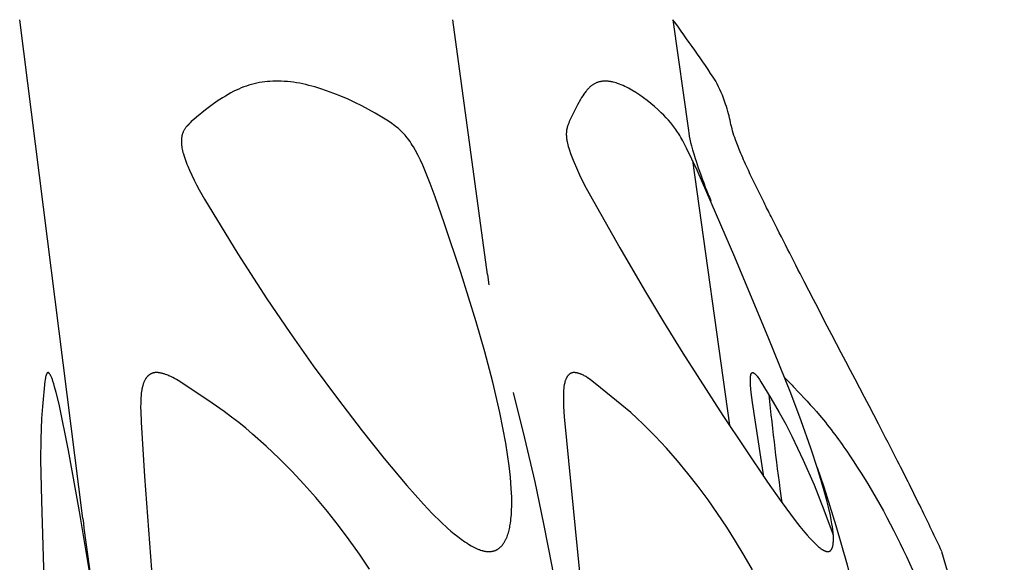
# Model space of a CAD drawing. Header units: millimetres. Extents: x 1250 to 1725, y 0 to 1655.
# Tile 260 of 270: x 1664 to 1690, y 1514 to 1528. Entities that reach past the tile are written whole.
import ezdxf

# ---------------------------------------------------------------- set-up
doc = ezdxf.new("R2010")
doc.units = ezdxf.units.MM
doc.header["$MEASUREMENT"] = 0
doc.layers.add('Crea2D$visibili$tangenti', color=7, linetype='Continuous', true_color=0x000000)

msp = doc.modelspace()

# ---------------------------------------------------------------- linework, layer by layer
at = {"layer": 'Crea2D$visibili$tangenti'}
for p, q in [((1665.384, 1514.735), (1663.698, 1528.073)), ((1676.201, 1521.259), (1675.282, 1528.073)), ((1681.164, 1528.073), (1681.576, 1525.105)), ((1681.687, 1524.305), (1682.671, 1517.226)), ((1676.201, 1521.259), (1676.243, 1520.978))]:
    msp.add_line(p, q, dxfattribs=at)
for points in [[(1676.246, 1513.846), (1676.259, 1513.846), (1676.273, 1513.848), (1676.286, 1513.849), (1676.3, 1513.851), (1676.314, 1513.853), (1676.327, 1513.855), (1676.341, 1513.858), (1676.354, 1513.861), (1676.368, 1513.864), (1676.381, 1513.868), (1676.394, 1513.872), (1676.407, 1513.876), (1676.42, 1513.881), (1676.432, 1513.887), (1676.439, 1513.889), (1676.445, 1513.892), (1676.451, 1513.895), (1676.457, 1513.899), (1676.463, 1513.902), (1676.469, 1513.905), (1676.475, 1513.909), (1676.481, 1513.913), (1676.486, 1513.916), (1676.492, 1513.92), (1676.503, 1513.928), (1676.514, 1513.936), (1676.525, 1513.945), (1676.536, 1513.954), (1676.546, 1513.964), (1676.556, 1513.973), (1676.566, 1513.983), (1676.575, 1513.993), (1676.584, 1514.004), (1676.593, 1514.014), (1676.602, 1514.025), (1676.611, 1514.036), (1676.619, 1514.047), (1676.63, 1514.063), (1676.641, 1514.078), (1676.651, 1514.094), (1676.661, 1514.11), (1676.671, 1514.126), (1676.68, 1514.142), (1676.689, 1514.159), (1676.697, 1514.176), (1676.705, 1514.192), (1676.713, 1514.209), (1676.72, 1514.227), (1676.727, 1514.244), (1676.741, 1514.279), (1676.753, 1514.314), (1676.764, 1514.35), (1676.774, 1514.387), (1676.783, 1514.423), (1676.792, 1514.46), (1676.799, 1514.497), (1676.806, 1514.535), (1676.818, 1514.61), (1676.826, 1514.667), (1676.833, 1514.725), (1676.843, 1514.84), (1676.85, 1514.955), (1676.854, 1515.07), (1676.854, 1515.185), (1676.852, 1515.301), (1676.842, 1515.531), (1676.831, 1515.683), (1676.817, 1515.836), (1676.783, 1516.139), (1676.74, 1516.442), (1676.691, 1516.744), (1676.616, 1517.156), (1676.533, 1517.566), (1676.346, 1518.38), (1676.134, 1519.189), (1675.903, 1519.993), (1675.493, 1521.309), (1675.058, 1522.617), (1674.808, 1523.336), (1674.675, 1523.692), (1674.533, 1524.045), (1674.474, 1524.181), (1674.412, 1524.313), (1674.347, 1524.444), (1674.278, 1524.573), (1674.223, 1524.67), (1674.194, 1524.718), (1674.164, 1524.765), (1674.134, 1524.812), (1674.102, 1524.858), (1674.069, 1524.902), (1674.052, 1524.924), (1674.034, 1524.946), (1674, 1524.986), (1673.965, 1525.024), (1673.928, 1525.062), (1673.891, 1525.098), (1673.852, 1525.133), (1673.813, 1525.168), (1673.773, 1525.201), (1673.731, 1525.233), (1673.689, 1525.265), (1673.647, 1525.296), (1673.56, 1525.356), (1673.471, 1525.413), (1673.382, 1525.469), (1673.205, 1525.574), (1673.026, 1525.674), (1672.845, 1525.77), (1672.662, 1525.861), (1672.476, 1525.947), (1672.288, 1526.027), (1672.098, 1526.103), (1671.905, 1526.173), (1671.747, 1526.226), (1671.588, 1526.274), (1671.427, 1526.317), (1671.346, 1526.337), (1671.265, 1526.355), (1671.184, 1526.371), (1671.102, 1526.385), (1671.02, 1526.398), (1670.937, 1526.408), (1670.855, 1526.417), (1670.772, 1526.423), (1670.689, 1526.427), (1670.605, 1526.429), (1670.569, 1526.428), (1670.533, 1526.429), (1670.462, 1526.427), (1670.39, 1526.424), (1670.319, 1526.418), (1670.249, 1526.411), (1670.178, 1526.402), (1670.108, 1526.39), (1670.038, 1526.377), (1669.968, 1526.361), (1669.898, 1526.343), (1669.828, 1526.322), (1669.758, 1526.299), (1669.689, 1526.274), (1669.621, 1526.248), (1669.554, 1526.219), (1669.488, 1526.189), (1669.422, 1526.157), (1669.346, 1526.117), (1669.271, 1526.076), (1669.197, 1526.032), (1669.124, 1525.987), (1669.052, 1525.94), (1668.981, 1525.892), (1668.841, 1525.792), (1668.668, 1525.661), (1668.426, 1525.468), (1668.356, 1525.408), (1668.321, 1525.378), (1668.287, 1525.346), (1668.254, 1525.314), (1668.221, 1525.281), (1668.198, 1525.256), (1668.175, 1525.23), (1668.164, 1525.217), (1668.153, 1525.204), (1668.143, 1525.191), (1668.133, 1525.177), (1668.123, 1525.163), (1668.113, 1525.149), (1668.104, 1525.135), (1668.095, 1525.12), (1668.087, 1525.106), (1668.079, 1525.091), (1668.072, 1525.075), (1668.068, 1525.068), (1668.065, 1525.06), (1668.059, 1525.046), (1668.054, 1525.031), (1668.049, 1525.017), (1668.045, 1525.002), (1668.041, 1524.987), (1668.037, 1524.972), (1668.034, 1524.957), (1668.031, 1524.942), (1668.029, 1524.927), (1668.026, 1524.911), (1668.025, 1524.896), (1668.023, 1524.88), (1668.022, 1524.865), (1668.022, 1524.849), (1668.021, 1524.834), (1668.021, 1524.818), (1668.021, 1524.797), (1668.022, 1524.775), (1668.023, 1524.754), (1668.025, 1524.733), (1668.028, 1524.712), (1668.03, 1524.691), (1668.033, 1524.67), (1668.037, 1524.649), (1668.045, 1524.607), (1668.054, 1524.566), (1668.064, 1524.524), (1668.076, 1524.483), (1668.092, 1524.427), (1668.109, 1524.371), (1668.128, 1524.316), (1668.148, 1524.261), (1668.168, 1524.207), (1668.19, 1524.153), (1668.236, 1524.045), (1668.296, 1523.913), (1668.359, 1523.782), (1668.425, 1523.653), (1668.494, 1523.526), (1668.638, 1523.274), (1669.534, 1521.809), (1670.305, 1520.607), (1670.916, 1519.704), (1671.545, 1518.815), (1672.193, 1517.938), (1672.857, 1517.074), (1673.443, 1516.339), (1674.048, 1515.618), (1674.27, 1515.365), (1674.496, 1515.115), (1674.729, 1514.871), (1674.968, 1514.634), (1675.14, 1514.474), (1675.228, 1514.397), (1675.318, 1514.321), (1675.409, 1514.248), (1675.503, 1514.178), (1675.599, 1514.111), (1675.648, 1514.078), (1675.697, 1514.047), (1675.767, 1514.005), (1675.803, 1513.985), (1675.839, 1513.966), (1675.875, 1513.948), (1675.912, 1513.931), (1675.95, 1513.915), (1675.969, 1513.907), (1675.988, 1513.9), (1676.019, 1513.889), (1676.051, 1513.879), (1676.067, 1513.875), (1676.083, 1513.87), (1676.099, 1513.866), (1676.115, 1513.863), (1676.131, 1513.859), (1676.147, 1513.856), (1676.164, 1513.854), (1676.18, 1513.851), (1676.196, 1513.849), (1676.213, 1513.848), (1676.229, 1513.846)], [(1685.303, 1513.846), (1685.305, 1513.846), (1685.306, 1513.846), (1685.308, 1513.846), (1685.31, 1513.846), (1685.311, 1513.846), (1685.313, 1513.846), (1685.315, 1513.846), (1685.316, 1513.846), (1685.318, 1513.846), (1685.319, 1513.847), (1685.321, 1513.847), (1685.323, 1513.847), (1685.324, 1513.848), (1685.326, 1513.848), (1685.327, 1513.848), (1685.329, 1513.849), (1685.332, 1513.85), (1685.335, 1513.851), (1685.338, 1513.852), (1685.341, 1513.853), (1685.344, 1513.855), (1685.347, 1513.856), (1685.35, 1513.857), (1685.353, 1513.859), (1685.356, 1513.861), (1685.358, 1513.863), (1685.361, 1513.864), (1685.364, 1513.866), (1685.366, 1513.868), (1685.369, 1513.87), (1685.371, 1513.872), (1685.374, 1513.875), (1685.376, 1513.877), (1685.379, 1513.879), (1685.381, 1513.881), (1685.383, 1513.884), (1685.385, 1513.886), (1685.388, 1513.889), (1685.39, 1513.891), (1685.392, 1513.894), (1685.395, 1513.897), (1685.398, 1513.901), (1685.4, 1513.905), (1685.403, 1513.909), (1685.405, 1513.913), (1685.408, 1513.917), (1685.41, 1513.921), (1685.412, 1513.925), (1685.414, 1513.929), (1685.416, 1513.933), (1685.418, 1513.937), (1685.42, 1513.941), (1685.422, 1513.946), (1685.423, 1513.95), (1685.426, 1513.959), (1685.429, 1513.968), (1685.432, 1513.977), (1685.434, 1513.986), (1685.436, 1513.995), (1685.438, 1514.004), (1685.44, 1514.014), (1685.443, 1514.032), (1685.445, 1514.047), (1685.447, 1514.062), (1685.45, 1514.092), (1685.452, 1514.122), (1685.453, 1514.153), (1685.454, 1514.183), (1685.453, 1514.213), (1685.452, 1514.243), (1685.451, 1514.273), (1685.448, 1514.312), (1685.445, 1514.351), (1685.436, 1514.43), (1685.425, 1514.509), (1685.413, 1514.587), (1685.393, 1514.699), (1685.372, 1514.81), (1685.323, 1515.032), (1685.268, 1515.253), (1685.209, 1515.472), (1685.038, 1516.044), (1684.851, 1516.611), (1684.588, 1517.349), (1684.312, 1518.082), (1683.73, 1519.538), (1682.814, 1521.724), (1681.806, 1524.045), (1681.669, 1524.344), (1681.525, 1524.64), (1681.427, 1524.832), (1681.375, 1524.926), (1681.347, 1524.973), (1681.319, 1525.018), (1681.294, 1525.057), (1681.269, 1525.095), (1681.242, 1525.133), (1681.216, 1525.17), (1681.16, 1525.243), (1681.102, 1525.314), (1681.042, 1525.384), (1680.98, 1525.452), (1680.916, 1525.518), (1680.851, 1525.583), (1680.76, 1525.669), (1680.668, 1525.753), (1680.573, 1525.833), (1680.475, 1525.911), (1680.376, 1525.986), (1680.274, 1526.058), (1680.17, 1526.126), (1680.063, 1526.191), (1680.017, 1526.217), (1679.971, 1526.242), (1679.924, 1526.267), (1679.877, 1526.29), (1679.829, 1526.312), (1679.781, 1526.333), (1679.732, 1526.352), (1679.707, 1526.361), (1679.682, 1526.37), (1679.644, 1526.382), (1679.606, 1526.393), (1679.567, 1526.403), (1679.548, 1526.407), (1679.529, 1526.411), (1679.509, 1526.415), (1679.49, 1526.418), (1679.47, 1526.421), (1679.451, 1526.423), (1679.431, 1526.425), (1679.411, 1526.427), (1679.392, 1526.428), (1679.372, 1526.429), (1679.354, 1526.428), (1679.335, 1526.429), (1679.318, 1526.428), (1679.3, 1526.427), (1679.283, 1526.426), (1679.265, 1526.424), (1679.248, 1526.422), (1679.23, 1526.419), (1679.213, 1526.415), (1679.196, 1526.411), (1679.179, 1526.407), (1679.162, 1526.402), (1679.146, 1526.396), (1679.129, 1526.39), (1679.113, 1526.383), (1679.097, 1526.376), (1679.081, 1526.369), (1679.065, 1526.361), (1679.05, 1526.352), (1679.034, 1526.343), (1679.019, 1526.333), (1679.005, 1526.323), (1678.99, 1526.312), (1678.976, 1526.301), (1678.962, 1526.29), (1678.949, 1526.278), (1678.936, 1526.266), (1678.923, 1526.254), (1678.91, 1526.241), (1678.897, 1526.228), (1678.885, 1526.215), (1678.873, 1526.202), (1678.85, 1526.174), (1678.832, 1526.152), (1678.815, 1526.13), (1678.798, 1526.107), (1678.782, 1526.084), (1678.751, 1526.037), (1678.721, 1525.989), (1678.693, 1525.941), (1678.612, 1525.792), (1678.458, 1525.489), (1678.409, 1525.387), (1678.392, 1525.347), (1678.375, 1525.308), (1678.367, 1525.288), (1678.359, 1525.268), (1678.352, 1525.247), (1678.346, 1525.227), (1678.338, 1525.201), (1678.332, 1525.175), (1678.329, 1525.163), (1678.326, 1525.149), (1678.324, 1525.136), (1678.321, 1525.123), (1678.319, 1525.11), (1678.318, 1525.097), (1678.316, 1525.084), (1678.315, 1525.07), (1678.314, 1525.057), (1678.313, 1525.044), (1678.312, 1525.031), (1678.312, 1525.017), (1678.312, 1525.002), (1678.312, 1524.987), (1678.313, 1524.972), (1678.314, 1524.956), (1678.317, 1524.926), (1678.32, 1524.895), (1678.325, 1524.865), (1678.33, 1524.835), (1678.336, 1524.804), (1678.343, 1524.774), (1678.354, 1524.727), (1678.366, 1524.68), (1678.379, 1524.633), (1678.394, 1524.587), (1678.424, 1524.495), (1678.458, 1524.403), (1678.494, 1524.313), (1678.61, 1524.045), (1678.665, 1523.925), (1678.722, 1523.806), (1678.842, 1523.57), (1679.741, 1521.971), (1680.399, 1520.842), (1680.91, 1519.994), (1681.431, 1519.152), (1682.5, 1517.485), (1683.091, 1516.592), (1683.691, 1515.707), (1684.053, 1515.189), (1684.428, 1514.68), (1684.555, 1514.518), (1684.685, 1514.36), (1684.752, 1514.283), (1684.82, 1514.207), (1684.891, 1514.133), (1684.963, 1514.06), (1685.009, 1514.017), (1685.033, 1513.995), (1685.057, 1513.975), (1685.081, 1513.955), (1685.107, 1513.935), (1685.12, 1513.926), (1685.133, 1513.917), (1685.146, 1513.908), (1685.159, 1513.9), (1685.176, 1513.89), (1685.185, 1513.885), (1685.193, 1513.881), (1685.202, 1513.876), (1685.211, 1513.872), (1685.219, 1513.868), (1685.228, 1513.864), (1685.237, 1513.861), (1685.246, 1513.858), (1685.256, 1513.855), (1685.26, 1513.854), (1685.265, 1513.852), (1685.27, 1513.851), (1685.274, 1513.85), (1685.279, 1513.849), (1685.284, 1513.848), (1685.288, 1513.847), (1685.293, 1513.847), (1685.298, 1513.846)]]:
    msp.add_lwpolyline(points, close=True, dxfattribs=at)
for points in [[(1665.578, 1513.204), (1665.299, 1514.917), (1665.004, 1516.551), (1664.75, 1517.791), (1664.676, 1518.103), (1664.633, 1518.257), (1664.61, 1518.334), (1664.586, 1518.41), (1664.572, 1518.451), (1664.564, 1518.471), (1664.556, 1518.491), (1664.548, 1518.511), (1664.539, 1518.531), (1664.53, 1518.55), (1664.525, 1518.56), (1664.52, 1518.569), (1664.513, 1518.581), (1664.509, 1518.587), (1664.506, 1518.593), (1664.502, 1518.599), (1664.498, 1518.604), (1664.495, 1518.607), (1664.493, 1518.61), (1664.491, 1518.613), (1664.489, 1518.615), (1664.486, 1518.618), (1664.485, 1518.62), (1664.483, 1518.621), (1664.482, 1518.623), (1664.48, 1518.624), (1664.478, 1518.625), (1664.478, 1518.626), (1664.477, 1518.627), (1664.476, 1518.627), (1664.475, 1518.628), (1664.474, 1518.628), (1664.473, 1518.629), (1664.473, 1518.629), (1664.472, 1518.63), (1664.471, 1518.63), (1664.47, 1518.631), (1664.469, 1518.631), (1664.468, 1518.632), (1664.467, 1518.632), (1664.466, 1518.632), (1664.465, 1518.633), (1664.464, 1518.633), (1664.463, 1518.633), (1664.462, 1518.634), (1664.462, 1518.634), (1664.461, 1518.634), (1664.461, 1518.634), (1664.46, 1518.634), (1664.46, 1518.634), (1664.46, 1518.634), (1664.459, 1518.634), (1664.459, 1518.634), (1664.458, 1518.634), (1664.458, 1518.634), (1664.458, 1518.634), (1664.457, 1518.634), (1664.457, 1518.634), (1664.456, 1518.634), (1664.456, 1518.634), (1664.456, 1518.634), (1664.455, 1518.634), (1664.455, 1518.634), (1664.454, 1518.634), (1664.453, 1518.634), (1664.452, 1518.634), (1664.451, 1518.634), (1664.45, 1518.634), (1664.45, 1518.633), (1664.449, 1518.633), (1664.448, 1518.633), (1664.447, 1518.633), (1664.446, 1518.632), (1664.446, 1518.632), (1664.445, 1518.632), (1664.444, 1518.631), (1664.443, 1518.631), (1664.442, 1518.63), (1664.442, 1518.63), (1664.441, 1518.63), (1664.44, 1518.629), (1664.439, 1518.629), (1664.439, 1518.628), (1664.438, 1518.628), (1664.437, 1518.627), (1664.436, 1518.627), (1664.435, 1518.626), (1664.434, 1518.625), (1664.433, 1518.624), (1664.433, 1518.623), (1664.432, 1518.622), (1664.431, 1518.621), (1664.43, 1518.62), (1664.429, 1518.619), (1664.428, 1518.619), (1664.427, 1518.618), (1664.427, 1518.616), (1664.426, 1518.615), (1664.425, 1518.614), (1664.425, 1518.613), (1664.424, 1518.612), (1664.423, 1518.611), (1664.422, 1518.609), (1664.421, 1518.607), (1664.42, 1518.604), (1664.419, 1518.602), (1664.416, 1518.597), (1664.415, 1518.593), (1664.411, 1518.583), (1664.408, 1518.574), (1664.405, 1518.565), (1664.402, 1518.556), (1664.399, 1518.547), (1664.396, 1518.537), (1664.392, 1518.518), (1664.387, 1518.499), (1664.384, 1518.48), (1664.381, 1518.461), (1664.378, 1518.442), (1664.373, 1518.409), (1664.307, 1517.732), (1664.284, 1517.404), (1664.262, 1516.854), (1664.257, 1516.304), (1664.277, 1515.203), (1664.344, 1513.113)], [(1673.052, 1513.382), (1672.786, 1513.776), (1672.51, 1514.164), (1672.222, 1514.547), (1671.924, 1514.924), (1671.617, 1515.291), (1671.299, 1515.651), (1670.971, 1516), (1670.633, 1516.34), (1670.284, 1516.67), (1669.925, 1516.989), (1669.741, 1517.145), (1669.553, 1517.297), (1669.362, 1517.446), (1669.168, 1517.59), (1668.846, 1517.816), (1668.031, 1518.36), (1667.935, 1518.419), (1667.886, 1518.448), (1667.837, 1518.476), (1667.788, 1518.502), (1667.737, 1518.527), (1667.686, 1518.551), (1667.66, 1518.562), (1667.634, 1518.573), (1667.598, 1518.586), (1667.58, 1518.593), (1667.562, 1518.599), (1667.543, 1518.605), (1667.525, 1518.61), (1667.507, 1518.615), (1667.488, 1518.619), (1667.469, 1518.623), (1667.45, 1518.627), (1667.431, 1518.63), (1667.412, 1518.632), (1667.403, 1518.633), (1667.393, 1518.633), (1667.384, 1518.634), (1667.374, 1518.634), (1667.364, 1518.634), (1667.355, 1518.634), (1667.345, 1518.634), (1667.335, 1518.634), (1667.328, 1518.634), (1667.32, 1518.633), (1667.313, 1518.633), (1667.306, 1518.632), (1667.298, 1518.631), (1667.291, 1518.629), (1667.284, 1518.628), (1667.276, 1518.626), (1667.269, 1518.625), (1667.262, 1518.623), (1667.255, 1518.621), (1667.248, 1518.618), (1667.241, 1518.616), (1667.234, 1518.613), (1667.227, 1518.61), (1667.22, 1518.607), (1667.213, 1518.604), (1667.207, 1518.601), (1667.2, 1518.597), (1667.194, 1518.594), (1667.187, 1518.59), (1667.181, 1518.586), (1667.175, 1518.582), (1667.168, 1518.578), (1667.162, 1518.573), (1667.156, 1518.569), (1667.15, 1518.565), (1667.145, 1518.56), (1667.139, 1518.555), (1667.133, 1518.55), (1667.128, 1518.545), (1667.122, 1518.54), (1667.116, 1518.534), (1667.11, 1518.528), (1667.105, 1518.522), (1667.099, 1518.515), (1667.094, 1518.509), (1667.088, 1518.502), (1667.083, 1518.495), (1667.078, 1518.488), (1667.073, 1518.482), (1667.068, 1518.474), (1667.064, 1518.467), (1667.059, 1518.46), (1667.051, 1518.445), (1667.042, 1518.43), (1667.035, 1518.415), (1667.027, 1518.399), (1667.021, 1518.383), (1667.014, 1518.367), (1667.008, 1518.351), (1667.002, 1518.335), (1666.997, 1518.318), (1666.992, 1518.302), (1666.986, 1518.28), (1666.98, 1518.258), (1666.975, 1518.236), (1666.97, 1518.214), (1666.966, 1518.192), (1666.962, 1518.17), (1666.956, 1518.126), (1666.95, 1518.081), (1666.946, 1518.036), (1666.939, 1517.946), (1666.934, 1517.822), (1666.932, 1517.698), (1666.933, 1517.6), (1666.945, 1517.305), (1667.036, 1515.854), (1667.272, 1512.647)], [(1683.287, 1513.36), (1683.066, 1513.747), (1682.837, 1514.127), (1682.6, 1514.502), (1682.354, 1514.87), (1682.1, 1515.233), (1681.836, 1515.589), (1681.564, 1515.937), (1681.282, 1516.278), (1680.99, 1516.611), (1680.688, 1516.935), (1680.528, 1517.097), (1680.366, 1517.257), (1680.201, 1517.414), (1680.033, 1517.567), (1679.8, 1517.768), (1679.081, 1518.347), (1678.961, 1518.441), (1678.92, 1518.47), (1678.878, 1518.499), (1678.857, 1518.512), (1678.836, 1518.526), (1678.814, 1518.538), (1678.792, 1518.551), (1678.769, 1518.563), (1678.746, 1518.574), (1678.732, 1518.581), (1678.718, 1518.587), (1678.703, 1518.593), (1678.689, 1518.599), (1678.674, 1518.604), (1678.659, 1518.609), (1678.644, 1518.614), (1678.629, 1518.618), (1678.614, 1518.622), (1678.599, 1518.625), (1678.584, 1518.628), (1678.576, 1518.629), (1678.569, 1518.63), (1678.561, 1518.631), (1678.553, 1518.632), (1678.546, 1518.633), (1678.538, 1518.633), (1678.53, 1518.634), (1678.523, 1518.634), (1678.515, 1518.634), (1678.507, 1518.634), (1678.504, 1518.634), (1678.502, 1518.634), (1678.499, 1518.633), (1678.496, 1518.633), (1678.493, 1518.633), (1678.49, 1518.633), (1678.487, 1518.632), (1678.485, 1518.632), (1678.479, 1518.631), (1678.474, 1518.63), (1678.468, 1518.629), (1678.463, 1518.627), (1678.458, 1518.626), (1678.453, 1518.624), (1678.447, 1518.622), (1678.442, 1518.62), (1678.437, 1518.617), (1678.432, 1518.615), (1678.428, 1518.612), (1678.423, 1518.61), (1678.418, 1518.607), (1678.413, 1518.604), (1678.409, 1518.601), (1678.404, 1518.598), (1678.4, 1518.595), (1678.396, 1518.591), (1678.391, 1518.588), (1678.387, 1518.584), (1678.383, 1518.58), (1678.379, 1518.577), (1678.375, 1518.573), (1678.371, 1518.569), (1678.367, 1518.565), (1678.363, 1518.561), (1678.36, 1518.557), (1678.356, 1518.553), (1678.351, 1518.547), (1678.347, 1518.541), (1678.342, 1518.535), (1678.338, 1518.529), (1678.334, 1518.522), (1678.329, 1518.516), (1678.325, 1518.51), (1678.322, 1518.503), (1678.318, 1518.497), (1678.314, 1518.49), (1678.311, 1518.484), (1678.308, 1518.477), (1678.301, 1518.463), (1678.295, 1518.449), (1678.29, 1518.435), (1678.285, 1518.421), (1678.28, 1518.406), (1678.276, 1518.392), (1678.272, 1518.377), (1678.268, 1518.362), (1678.261, 1518.332), (1678.257, 1518.312), (1678.253, 1518.291), (1678.25, 1518.27), (1678.247, 1518.249), (1678.242, 1518.208), (1678.238, 1518.166), (1678.236, 1518.124), (1678.234, 1518.082), (1678.233, 1517.999), (1678.234, 1517.861), (1678.238, 1517.724), (1678.255, 1517.449), (1678.608, 1513.833), (1678.905, 1510.901)], [(1683.592, 1515.851), (1683.289, 1517.831), (1683.254, 1518.102), (1683.244, 1518.2), (1683.236, 1518.299), (1683.234, 1518.348), (1683.232, 1518.397), (1683.233, 1518.446), (1683.234, 1518.495), (1683.236, 1518.521), (1683.237, 1518.534), (1683.238, 1518.54), (1683.239, 1518.546), (1683.24, 1518.552), (1683.241, 1518.559), (1683.242, 1518.565), (1683.244, 1518.571), (1683.245, 1518.577), (1683.247, 1518.583), (1683.249, 1518.59), (1683.252, 1518.596), (1683.253, 1518.599), (1683.254, 1518.602), (1683.256, 1518.605), (1683.257, 1518.608), (1683.258, 1518.61), (1683.259, 1518.611), (1683.26, 1518.612), (1683.261, 1518.614), (1683.261, 1518.615), (1683.262, 1518.617), (1683.263, 1518.618), (1683.264, 1518.619), (1683.265, 1518.621), (1683.267, 1518.622), (1683.268, 1518.623), (1683.268, 1518.624), (1683.269, 1518.624), (1683.269, 1518.625), (1683.27, 1518.625), (1683.271, 1518.626), (1683.271, 1518.626), (1683.272, 1518.627), (1683.273, 1518.627), (1683.273, 1518.628), (1683.274, 1518.628), (1683.275, 1518.629), (1683.275, 1518.629), (1683.276, 1518.629), (1683.277, 1518.63), (1683.277, 1518.63), (1683.278, 1518.631), (1683.279, 1518.631), (1683.28, 1518.631), (1683.28, 1518.632), (1683.281, 1518.632), (1683.282, 1518.632), (1683.283, 1518.633), (1683.284, 1518.633), (1683.284, 1518.633), (1683.285, 1518.633), (1683.286, 1518.634), (1683.288, 1518.634), (1683.289, 1518.634), (1683.291, 1518.634), (1683.292, 1518.634), (1683.294, 1518.634), (1683.295, 1518.634), (1683.297, 1518.634), (1683.298, 1518.634), (1683.3, 1518.634), (1683.301, 1518.634), (1683.303, 1518.633), (1683.304, 1518.633), (1683.306, 1518.633), (1683.307, 1518.632), (1683.309, 1518.632), (1683.31, 1518.631), (1683.311, 1518.631), (1683.313, 1518.63), (1683.314, 1518.63), (1683.315, 1518.629), (1683.317, 1518.629), (1683.318, 1518.628), (1683.321, 1518.627), (1683.324, 1518.625), (1683.326, 1518.624), (1683.329, 1518.622), (1683.331, 1518.62), (1683.335, 1518.618), (1683.339, 1518.615), (1683.343, 1518.612), (1683.347, 1518.609), (1683.351, 1518.606), (1683.354, 1518.602), (1683.358, 1518.599), (1683.362, 1518.596), (1683.369, 1518.589), (1683.375, 1518.582), (1683.388, 1518.567), (1683.4, 1518.553), (1683.412, 1518.539), (1683.434, 1518.511), (1683.455, 1518.481), (1683.476, 1518.452), (1683.515, 1518.391), (1683.783, 1517.952), (1684.006, 1517.571), (1684.177, 1517.257), (1684.34, 1516.938), (1684.648, 1516.291), (1684.934, 1515.634), (1685.201, 1514.968), (1685.449, 1514.296)], [(1676.893, 1518.101), (1677.195, 1516.885), (1677.466, 1515.717), (1677.706, 1514.59), (1677.923, 1513.459), (1678.167, 1512.026), (1678.383, 1510.588), (1678.58, 1509.148), (1678.766, 1507.706), (1678.769, 1507.685), (1678.971, 1506.016), (1679.143, 1504.476), (1679.277, 1503.152), (1679.394, 1501.827), (1679.466, 1500.859), (1679.528, 1499.89), (1679.704, 1496.434), (1679.758, 1495.506), (1679.772, 1495.324), (1679.777, 1495.278), (1679.78, 1495.255), (1679.782, 1495.244), (1679.784, 1495.233)]]:
    msp.add_lwpolyline(points, dxfattribs=at)
for centre, radius, start, end in [((1635.693, 1495.107), 56.163, 33.8963, 35.9423), ((1772.012, 1527.156), 88.755, 185.8917, 187.76571), ((1642.953, 1501.778), 44.444, 356.3526, 18.7854), ((1799.139, 1531.933), 134.856, 187.32681, 188.20926), ((1650.099, 1502.423), 39.923, 359.0378, 16.6255)]:
    msp.add_arc(centre, radius, start, end, dxfattribs=at)
for points, knots in [([(1688.353, 1513.846), (1688.173, 1514.235), (1687.782, 1515.044), (1687.216, 1516.185), (1686.171, 1518.204), (1685.019, 1520.373), (1684.019, 1522.354), (1683.514, 1523.343), (1683.314, 1523.755), (1683.179, 1524.045), (1683.11, 1524.194), (1682.99, 1524.464), (1682.847, 1524.815), (1682.73, 1525.167), (1682.671, 1525.494), (1682.535, 1525.943), (1682.411, 1526.231), (1682.312, 1526.429)], [0, 0, 0, 0, 1.286748, 2.695587, 3.820872, 8.10624, 10.062686, 10.477525, 11.437669, 11.437669, 11.437669, 11.930438, 12.322864, 12.57398, 13.043056, 13.316468, 13.980671, 13.980671, 13.980671, 13.980671]), ([(1681.576, 1525.105), (1681.601, 1524.927), (1681.652, 1524.691), (1681.82, 1524.158), (1681.908, 1523.908), (1682.073, 1523.484), (1682.122, 1523.362), (1682.176, 1523.23)], [0, 0, 0, 0, 3.824456, 3.824456, 6.247862, 6.247862, 7.141838, 7.141838, 7.141838, 7.141838]), ([(1684.151, 1518.493), (1684.244, 1518.411), (1684.553, 1518.08), (1685.17, 1517.427), (1686.242, 1515.961), (1687.987, 1512.823), (1688.879, 1509.783), (1689.162, 1507.706)], [0, 0, 0, 0, 0.369294, 1.361111, 2.689798, 5.812457, 12.097119, 12.097119, 12.097119, 12.097119])]:
    msp.add_open_spline(points, degree=3, knots=knots, dxfattribs=at)

doc.saveas('drawing.dxf')
